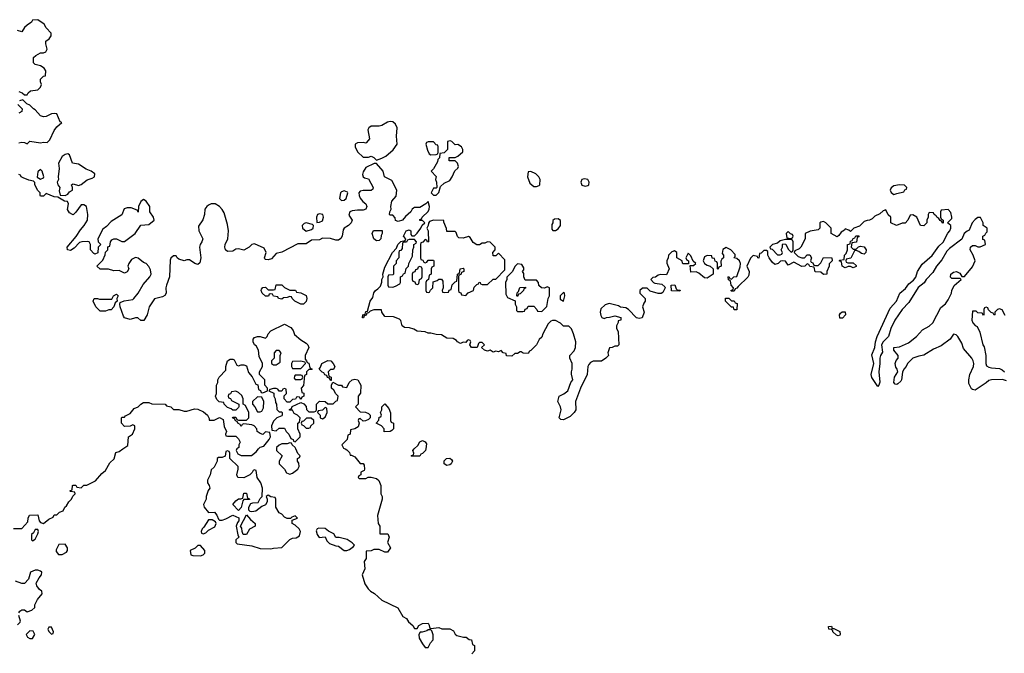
# Model space of a CAD drawing. Header units: inches. Extents: x 2601469 to 2753575, y 449403 to 582909.
# Tile 260 of 350: x 2681755 to 2689025, y 508492 to 513169. Entities that reach past the tile are written whole.
import ezdxf

# ---------------------------------------------------------------- set-up
doc = ezdxf.new("R2010")
doc.units = ezdxf.units.IN
doc.header["$MEASUREMENT"] = 0
doc.layers.add('C6580', color=7, linetype='Continuous')
doc.layers.add('C6581', color=7, linetype='Continuous')

msp = doc.modelspace()

# ---------------------------------------------------------------- linework, layer by layer
at = {"layer": 'C6580', "color": 4, "elevation": 4}
for points in [[(2681710, 509414), (2681770, 509414), (2681816.4, 509463.6), (2681818, 509490), (2681828.4, 509511.6), (2681890, 509514), (2681898, 509470), (2681910, 509458), (2681930, 509451.3), (2681970, 509482), (2682002, 509498), (2682010, 509514), (2682030, 509514), (2682050, 509534), (2682075.3, 509544.7), (2682088, 509570), (2682100.4, 509579.6), (2682118, 509610), (2682138, 509630), (2682147.3, 509652.7), (2682166, 509670), (2682162, 509682), (2682130, 509686), (2682126, 509690), (2682142, 509698), (2682146, 509730), (2682150, 509734), (2682170, 509734), (2682178, 509718), (2682210, 509714), (2682230, 509734), (2682250, 509734), (2682314.8, 509765.2), (2682362, 509818), (2682390, 509842), (2682421.2, 509898.8), (2682453.6, 509926.4), (2682466, 509974), (2682490, 509982), (2682516.2, 510000)], [(2683357.3, 510000), (2683354, 509990), (2683364.7, 509964.7), (2683390, 509952), (2683467.3, 509952.7), (2683500.4, 509979.6), (2683518, 510000)], [(2683652, 510000), (2683652, 509990), (2683692, 509950), (2683672, 509910), (2683672, 509890), (2683711.1, 509851.1), (2683724.7, 509824.7), (2683750, 509814), (2683770, 509822), (2683808, 509850), (2683818, 509870), (2683816.4, 509896.4), (2683806, 509910), (2683806, 509930), (2683822, 509938), (2683826, 509950), (2683810, 509966), (2683793, 510000)], [(2684157.1, 510000), (2684170, 509994), (2684190, 509974), (2684194, 509954), (2684206, 509954), (2684230, 509942), (2684270, 509894), (2684290, 509892), (2684299.6, 509879.6), (2684302, 509850), (2684298, 509842), (2684274, 509830), (2684274, 509810), (2684258, 509802), (2684254, 509790), (2684262, 509782), (2684310, 509782), (2684328, 509792), (2684350, 509792), (2684390, 509781), (2684406.4, 509766.4), (2684422, 509730), (2684422, 509670), (2684432, 509650), (2684432, 509630), (2684398, 509510), (2684402, 509450), (2684414, 509430), (2684414, 509374), (2684474, 509374), (2684482, 509350), (2684472, 509310), (2684494, 509270), (2684470, 509238), (2684450, 509238), (2684410, 509258), (2684370, 509258), (2684350, 509248), (2684314, 509246), (2684312.7, 509192.7), (2684298, 509170), (2684303.6, 509116.4), (2684284.7, 509070), (2684304.5, 509004.5), (2684327.5, 508967.5), (2684344.7, 508950), (2684373.7, 508933.7), (2684430, 508884.7), (2684546.4, 508826.4), (2684584.5, 508764.5), (2684611.3, 508750), (2684625.4, 508725.4), (2684656.9, 508696.9), (2684670, 508674), (2684690, 508674), (2684703.1, 508696.9), (2684730, 508712), (2684770, 508714), (2684779.6, 508699.6), (2684782, 508682), (2684790, 508674), (2684850, 508682), (2684872.7, 508672.7), (2684930, 508672), (2684956.9, 508656.9), (2684970, 508634), (2684983.6, 508623.6), (2685031.6, 508611.6), (2685051.1, 508611.1), (2685072.7, 508592.7), (2685091.6, 508591.6), (2685098, 508558), (2685114, 508550), (2685112, 508510), (2685092.7, 508487.3)], [(2684753.3, 510000), (2684752, 509990), (2684730, 509966), (2684718, 509962), (2684710, 509946), (2684650, 509946), (2684646, 509950), (2684662, 509958), (2684666, 509970), (2684658, 509990), (2684668.3, 510000)], [(2681748, 508790), (2681756.4, 508803.6), (2681770, 508812), (2681790, 508812), (2681810, 508798), (2681846, 508810), (2681866, 508830), (2681866, 508850), (2681888, 508890), (2681922, 508930), (2681918, 508950), (2681902, 508962), (2681882, 508990), (2681878, 509010), (2681898, 509050), (2681915.3, 509070), (2681918, 509090), (2681910, 509098), (2681890, 509106), (2681870, 509106), (2681834, 509090), (2681819.6, 509040.4), (2681790, 509006), (2681770, 509006), (2681725.6, 509025.6)], [(2681738, 508702), (2681759, 508721), (2681762, 508730), (2681748.4, 508771.6)]]:
    msp.add_lwpolyline(points, dxfattribs=at)
for points in [[(2683290, 509986), (2683278, 509982), (2683272.7, 509947.3), (2683250, 509938), (2683223.6, 509936.4), (2683214, 509930), (2683214, 509910), (2683190, 509866), (2683170, 509846), (2683165.4, 509834.6), (2683162, 509810), (2683142, 509770), (2683142, 509750), (2683154, 509730), (2683158, 509710), (2683146, 509694), (2683131.3, 509650), (2683132, 509630), (2683112, 509590), (2683118, 509570), (2683150, 509532), (2683192.7, 509532.7), (2683211.6, 509511.6), (2683222, 509482), (2683230, 509474), (2683250, 509474), (2683276.4, 509483.6), (2683330, 509512), (2683372.7, 509492.7), (2683374, 509470), (2683363.6, 509456.4), (2683354, 509430), (2683365.4, 509365.4), (2683374, 509350), (2683352, 509330), (2683352, 509310), (2683361, 509301), (2683470, 509284.7), (2683530, 509264.7), (2683610, 509262.8), (2683630, 509266.8), (2683690, 509272), (2683750, 509331.3), (2683770, 509342), (2683796.4, 509343.6), (2683822, 509358), (2683828, 509390), (2683818, 509410), (2683790, 509438), (2683766, 509450), (2683766, 509474), (2683806, 509490), (2683790, 509506), (2683763.6, 509496.4), (2683754, 509486), (2683730, 509486), (2683710, 509498), (2683690, 509518), (2683670, 509528), (2683646, 509570), (2683646, 509630), (2683642, 509642), (2683610, 509646), (2683590, 509658), (2683574, 509650), (2683582, 509630), (2683582, 509610), (2683571.1, 509588.9), (2683543.6, 509576.4), (2683498.8, 509541.2), (2683470, 509535.3), (2683458, 509538), (2683448, 509548), (2683448, 509570), (2683462, 509598), (2683476.4, 509603.6), (2683515.3, 509604.7), (2683530, 509634), (2683546, 509650), (2683548, 509710), (2683535.3, 509750), (2683508, 509790), (2683502, 509842), (2683490, 509846), (2683478, 509842), (2683472.7, 509827.3), (2683454, 509810), (2683410, 509788), (2683366, 509790), (2683358, 509810), (2683368.7, 509850), (2683368, 509870), (2683306, 509930), (2683306, 509970), (2683302, 509982)], [(2684910, 509878), (2684888, 509890), (2684888.4, 509911.6), (2684906, 509930), (2684931.6, 509931.6), (2684943.6, 509923.6), (2684951.3, 509911.3), (2684942, 509890), (2684930, 509882)], [(2683370, 509546), (2683328, 509590), (2683350, 509618), (2683370, 509631.3), (2683388, 509632), (2683402, 509638), (2683410, 509674), (2683430, 509674), (2683438, 509638), (2683450, 509634), (2683452, 509628), (2683410, 509626), (2683402, 509618), (2683391.6, 509568.4)], [(2683430, 509368), (2683406, 509370), (2683398, 509390), (2683396.4, 509416.4), (2683386, 509430), (2683430, 509514), (2683459.6, 509479.6), (2683494, 509450), (2683494, 509430), (2683451.6, 509408.4)], [(2683150, 509478), (2683116, 509424), (2683102, 509410), (2683094, 509390), (2683098, 509378), (2683110, 509374), (2683130, 509382), (2683150, 509402), (2683195.3, 509424.7), (2683206, 509450), (2683202, 509462), (2683176.4, 509476.4)], [(2681890, 509406), (2681870, 509406), (2681858, 509382), (2681842, 509370), (2681842, 509330), (2681850, 509322), (2681870, 509334), (2681890, 509374), (2681895.3, 509390)], [(2683964.5, 509415.5), (2683952, 509410), (2683943.6, 509396.4), (2683951.3, 509370), (2683967.1, 509347.1), (2684011.3, 509351.3), (2684022, 509322), (2684042, 509302), (2684090, 509284.7), (2684110, 509282), (2684150, 509252), (2684170, 509251.3), (2684190, 509258), (2684220.4, 509279.6), (2684228, 509290), (2684210, 509308), (2684172.9, 509332.9), (2684114, 509346), (2684090, 509346), (2684074.6, 509374.6), (2684034.6, 509394.6), (2684010, 509414)], [(2682090, 509298), (2682044.7, 509295.3), (2682023.6, 509256.4), (2682023.6, 509243.6), (2682042, 509222), (2682070, 509222), (2682100.4, 509239.6), (2682108, 509250), (2682108, 509270)], [(2683090, 509288), (2683070, 509288), (2683050, 509268), (2683014, 509250), (2683018, 509218), (2683032.7, 509212.7), (2683090, 509211.3), (2683110, 509218), (2683122, 509230), (2683122, 509250)], [(2681830, 508658), (2681802, 508630), (2681814, 508610), (2681830, 508602), (2681850, 508602), (2681868, 508630), (2681855.3, 508655.3)], [(2681990, 508686), (2681970, 508686), (2681962, 508670), (2681970, 508654), (2681990, 508634), (2682002, 508638), (2682006, 508650)], [(2684790, 508666), (2684770, 508666), (2684762, 508658), (2684727.3, 508647.3), (2684712.7, 508647.3), (2684702, 508630), (2684703.5, 508603.5), (2684730, 508562), (2684750, 508534), (2684770, 508534), (2684788, 508570), (2684808.4, 508591.6), (2684808.4, 508628.4), (2684798, 508658)], [(2687754, 508674), (2687766, 508674), (2687810, 508652), (2687814, 508630), (2687810, 508626), (2687798, 508622), (2687784.7, 508624.7), (2687758, 508650), (2687758, 508658), (2687748, 508668), (2687729.3, 508669.3), (2687726, 508690), (2687750, 508692)]]:
    msp.add_lwpolyline(points, close=True, dxfattribs=at)
at = {"layer": 'C6581', "color": 4, "elevation": 4}
for points in [[(2681750, 512638), (2681774, 512630), (2681790, 512614), (2681810, 512614), (2681818, 512630), (2681835.3, 512644.7), (2681890, 512651.3), (2681908.7, 512670), (2681915.3, 512690), (2681908.7, 512710), (2681909.1, 512730.9), (2681930, 512752), (2681946, 512754), (2681948, 512790), (2681935.3, 512810), (2681910, 512828.7), (2681870, 512838), (2681858, 512850), (2681858, 512890), (2681874.6, 512905.4), (2681910, 512924.7), (2681930, 512924.7), (2681948.4, 512931.6), (2681958, 512950), (2681948, 512990), (2681948, 513010), (2681973.2, 513026.8), (2681988, 513050), (2681988, 513070), (2681950, 513108), (2681936.5, 513136.5), (2681890, 513168.7), (2681850, 513166), (2681842, 513150), (2681810, 513129), (2681791, 513110), (2681770, 513078), (2681738, 513090)], [(2681750, 512258.8), (2681770, 512264.7), (2681790, 512262), (2681810, 512252), (2681830, 512271), (2681910, 512259.1), (2681930, 512264), (2681957.2, 512262.8), (2681977.5, 512282.5), (2682010, 512351), (2682030, 512378), (2682066, 512410), (2682054.6, 512414.6), (2682030, 512472.7), (2682010, 512476), (2681990, 512473.2), (2681950, 512453.2), (2681930, 512452.7), (2681910, 512459), (2681870, 512504), (2681858, 512510), (2681830, 512538), (2681807.3, 512547.3), (2681778, 512578), (2681754, 512570)], [(2681742, 512542), (2681774, 512510), (2681772, 512490), (2681750, 512478)], [(2689042, 510502), (2689012.3, 510512.3), (2688930, 510511.6), (2688910, 510504.5), (2688891.8, 510488.2), (2688810, 510435.3), (2688790, 510438), (2688783.1, 510443.1), (2688763.1, 510483.1), (2688762, 510510), (2688769.2, 510550), (2688798, 510610), (2688800.9, 510630), (2688794.5, 510650), (2688783.7, 510670), (2688722.9, 510742.9), (2688710, 510782), (2688682, 510830), (2688670, 510842), (2688650, 510848), (2688624.7, 510810), (2688558.5, 510761.5), (2688502.5, 510737.5), (2688430, 510692.7), (2688393.7, 510686.3), (2688350, 510669.2), (2688310.8, 510630), (2688300.7, 510610), (2688282.8, 510590), (2688273.7, 510566.3), (2688266, 510510), (2688259.8, 510500.2), (2688239.8, 510480.2), (2688230, 510475.3), (2688218, 510478), (2688209.2, 510490), (2688213.2, 510530), (2688239, 510570), (2688234, 510590), (2688223.9, 510603.9), (2688219.5, 510630), (2688226.3, 510653.7), (2688242, 510670), (2688242, 510690), (2688209.3, 510729.3), (2688208.7, 510750), (2688250, 510754.8), (2688317.6, 510782.4), (2688377.2, 510830), (2688420.1, 510879.9), (2688470, 510906.8), (2688497.2, 510930), (2688556, 511044), (2688590, 511072), (2688610, 511102), (2688635.3, 511150), (2688638, 511170), (2688654, 511206), (2688706, 511250), (2688698, 511258), (2688638, 511258), (2688628.4, 511268.4), (2688629.1, 511290.9), (2688650, 511304.7), (2688670.9, 511310.9), (2688696.9, 511296.9), (2688710, 511274), (2688730, 511274), (2688790, 511344.7), (2688808.7, 511390), (2688795.1, 511430), (2688773.2, 511470), (2688775.3, 511490), (2688790, 511501), (2688810, 511502.8), (2688830, 511492), (2688847.3, 511492.7), (2688886, 511510), (2688882, 511542), (2688867.3, 511547.3), (2688866, 511570), (2688882, 511578), (2688887.3, 511592.7), (2688898, 511602), (2688898, 511630), (2688868.7, 511648.7), (2688868, 511670), (2688848, 511708), (2688830, 511708.7), (2688810, 511693.2), (2688787.7, 511670), (2688766, 511614), (2688750, 511609), (2688728.6, 511591.4), (2688710.6, 511549.4), (2688619.9, 511480.1), (2688600.5, 511459.5), (2688563.1, 511396.9), (2688524.9, 511350), (2688496.7, 511303.3), (2688448.9, 511251.1), (2688433.1, 511226.9), (2688388.6, 511191.4), (2688319.2, 511080.8), (2688270.6, 511030), (2688215.5, 510950), (2688187.3, 510890), (2688170.7, 510830), (2688130.8, 510790), (2688117.3, 510770), (2688125.4, 510714.6), (2688111, 510690), (2688106, 510670), (2688106, 510630), (2688098, 510570), (2688106.4, 510493.6), (2688098, 510470), (2688090, 510462), (2688046.8, 510526.8), (2688041.2, 510550), (2688062, 510630), (2688045.6, 510694.4), (2688069, 510750), (2688073.2, 510790), (2688086.6, 510830), (2688181.5, 511038.5), (2688229, 511090), (2688254, 511150), (2688294.9, 511185.1), (2688320.1, 511219.9), (2688354, 511246), (2688371.5, 511268.5), (2688384, 511310), (2688417, 511363), (2688492.3, 511427.7), (2688541.7, 511498.3), (2688572.3, 511527.7), (2688607.5, 511592.5), (2688622.7, 511610), (2688629, 511630), (2688628.7, 511648.7), (2688606, 511670), (2688638, 511702), (2688638, 511710), (2688630, 511746), (2688610, 511768), (2688558, 511762), (2688554, 511750), (2688554, 511710), (2688558, 511698), (2688574, 511690), (2688574, 511670), (2688570, 511666), (2688562, 511682), (2688550, 511686), (2688542, 511702), (2688526, 511710), (2688522, 511722), (2688506, 511730), (2688502, 511742), (2688470, 511746), (2688462, 511730), (2688462, 511710), (2688452, 511690), (2688452, 511670), (2688430, 511648), (2688406, 511650), (2688378, 511710), (2688350, 511728), (2688330, 511726), (2688311.6, 511688.4), (2688292.7, 511667.3), (2688270, 511666), (2688228.4, 511648.4), (2688188, 511670), (2688186, 511710), (2688168.4, 511728.4), (2688150, 511766), (2688130, 511758), (2688105.4, 511734.6), (2688070, 511718), (2688050, 511698), (2688030, 511688), (2688012.7, 511687.3), (2687990, 511678), (2687955.3, 511644.7), (2687914, 511630), (2687890, 511606), (2687876.4, 511616.4), (2687850, 511626), (2687843.6, 511616.4), (2687819.6, 511600.4), (2687803.6, 511576.4), (2687790, 511566), (2687746, 511590), (2687746, 511630), (2687706, 511670), (2687690, 511678), (2687670, 511675.3), (2687662, 511670), (2687662, 511630), (2687650, 511618), (2687591.3, 511608.7), (2687554, 511590), (2687554, 511550), (2687522, 511490), (2687510, 511478), (2687478, 511462), (2687474, 511450), (2687502, 511422), (2687530, 511412), (2687550, 511412), (2687570, 511432), (2687590, 511432), (2687602, 511410), (2687594, 511390), (2687598, 511378), (2687610, 511374), (2687618, 511358), (2687630, 511354), (2687650, 511354), (2687670, 511374), (2687690, 511414), (2687752, 511412), (2687754, 511390), (2687732.7, 511367.3), (2687731.6, 511348.4), (2687714, 511310), (2687714, 511290), (2687688.9, 511288.9), (2687670, 511306), (2687627.3, 511307.3), (2687622, 511342), (2687590, 511346), (2687582, 511362), (2687570, 511366), (2687551.6, 511348.4), (2687530, 511348), (2687470, 511378), (2687430, 511358), (2687410, 511386), (2687390, 511388), (2687372.7, 511387.3), (2687354, 511370), (2687330, 511362), (2687310, 511378), (2687288, 511410), (2687278, 511430), (2687278, 511458), (2687270, 511466), (2687250, 511466), (2687230, 511446), (2687218, 511442), (2687211.6, 511408.4), (2687206, 511410), (2687202, 511422), (2687170, 511428), (2687150, 511408), (2687124.7, 511350), (2687141, 511310), (2687138, 511282), (2687130, 511268), (2687059.6, 511200.4), (2687050, 511186), (2687038, 511182), (2687030, 511166), (2687010, 511166), (2687006, 511170), (2687022, 511178), (2687026, 511190), (2687008, 511210), (2687002, 511242), (2686988.7, 511248.7), (2686986, 511270), (2686990, 511274), (2686998, 511258), (2687010, 511254), (2687028.4, 511271.6), (2687050, 511274), (2687074.6, 511345.4), (2687078, 511370), (2687068.4, 511388.4), (2687050, 511406), (2687028, 511410), (2687038, 511422), (2687036.4, 511436.4), (2687006, 511470), (2686970, 511488), (2686946.8, 511473.2), (2686942, 511442), (2686951.6, 511431.6), (2686952, 511410), (2686938, 511402), (2686932.7, 511387.3), (2686934, 511350), (2686918, 511342), (2686910, 511326), (2686906, 511330), (2686906, 511370), (2686902, 511382), (2686890, 511386), (2686886, 511406), (2686868.9, 511408.9), (2686866, 511426), (2686830, 511428), (2686810, 511418), (2686802, 511390), (2686812, 511370), (2686830, 511358), (2686854, 511350), (2686874, 511330), (2686874, 511290), (2686830, 511262), (2686810, 511264), (2686770, 511298), (2686750, 511308), (2686710, 511306), (2686706, 511354), (2686730, 511354), (2686746, 511370), (2686727.3, 511387.3), (2686710, 511426), (2686690, 511446), (2686674, 511410), (2686678, 511398), (2686694, 511390), (2686694, 511366), (2686652.7, 511367.3), (2686648, 511372), (2686646, 511390), (2686608, 511410), (2686608, 511450), (2686590, 511462), (2686570, 511455.3), (2686544.7, 511430), (2686542, 511410), (2686532, 511390), (2686532.7, 511372.7), (2686551.3, 511330), (2686534, 511290), (2686530, 511286), (2686490, 511288), (2686470, 511282), (2686450, 511268), (2686430, 511266), (2686414, 511250), (2686434, 511230), (2686444.7, 511224.7), (2686496.9, 511216.9), (2686518, 511198), (2686522, 511190), (2686504.7, 511155.3), (2686491.1, 511148.9), (2686470, 511148.7), (2686410, 511166), (2686387.3, 511187.3), (2686352.7, 511187.3), (2686334, 511170), (2686334, 511150), (2686374, 511110), (2686374, 511090), (2686363.6, 511076.4), (2686354, 511050), (2686364.7, 511010), (2686350, 510968), (2686330, 510962), (2686309, 510969), (2686250, 511028.7), (2686230, 511042), (2686190, 511048), (2686176.4, 511056.4), (2686126, 511070), (2686106.8, 511073.2), (2686076.9, 511063.1), (2686046.4, 511033.6), (2686042, 511010), (2686045.4, 510985.4), (2686054, 510970), (2686070, 510962), (2686088.4, 510971.6), (2686110, 510972), (2686150, 510982), (2686194, 510970), (2686194, 510950), (2686174, 510946), (2686174, 510934), (2686162, 510910), (2686162, 510890), (2686172.7, 510867.3), (2686178, 510770), (2686170, 510758), (2686150, 510758), (2686130, 510748), (2686110, 510746), (2686098, 510710), (2686102, 510690), (2686082, 510670), (2686050, 510648.7), (2685990, 510648.7), (2685970, 510638), (2685956.9, 510623.1), (2685951.1, 510608.9), (2685944.7, 510550), (2685896, 510450), (2685858, 510350), (2685861, 510290), (2685850, 510268.7), (2685819.8, 510240.2), (2685770, 510215.3), (2685750, 510218), (2685738, 510230), (2685754, 510290), (2685749, 510310), (2685729, 510350), (2685738, 510390), (2685773.6, 510406.4), (2685802, 510430), (2685824, 510490), (2685838, 510510), (2685828.9, 510551.1), (2685828.7, 510570), (2685835.3, 510590), (2685835.3, 510630), (2685818, 510670), (2685818, 510690), (2685850, 510724.7), (2685859.3, 510750), (2685861.2, 510790), (2685844, 510850), (2685830, 510886), (2685810, 510906), (2685770, 510906), (2685748.4, 510928.4), (2685710, 510948), (2685690, 510948.7), (2685676.9, 510943.1), (2685656.9, 510923.1), (2685618, 510850), (2685610, 510826), (2685591.6, 510808.4), (2685570, 510768), (2685530, 510726), (2685518, 510722), (2685510, 510706), (2685472.7, 510707.3), (2685458, 510718), (2685450, 510718), (2685430, 510706), (2685410, 510706), (2685390, 510686), (2685350, 510688), (2685346, 510706), (2685326, 510710), (2685310, 510726), (2685290, 510718), (2685270, 510722), (2685250, 510715.3), (2685230, 510728.7), (2685210, 510722), (2685186, 510730), (2685166, 510750), (2685186, 510770), (2685170, 510786), (2685150, 510786), (2685142, 510778), (2685134, 510750), (2685090, 510749.2), (2685078, 510770), (2685086, 510790), (2685082, 510802), (2685070, 510806), (2685058, 510802), (2685050, 510786), (2685030, 510788), (2685010, 510779), (2684988, 510790), (2684980.4, 510800.4), (2684956.4, 510816.4), (2684910, 510818), (2684870, 510842), (2684830, 510844), (2684790, 510855.3), (2684770, 510855.3), (2684750, 510864), (2684690, 510869.4), (2684665.6, 510885.6), (2684634, 510894), (2684596.5, 510896.5), (2684579, 510910), (2684568.9, 510948.9), (2684559, 510959), (2684514.6, 510974.6), (2684450, 510978), (2684428, 511010), (2684426, 511026), (2684370, 511028), (2684342, 511018), (2684330, 511006), (2684318, 511002), (2684312.7, 510987.3), (2684298, 510982), (2684292.7, 510967.3), (2684287.3, 510967.3), (2684288, 510990), (2684306, 510994), (2684310, 511014), (2684322, 511018), (2684342, 511090), (2684362, 511118), (2684370, 511152), (2684382, 511170), (2684399, 511181), (2684418, 511202), (2684428.4, 511231.6), (2684428.7, 511250), (2684438, 511270), (2684435.3, 511290), (2684450, 511342), (2684508.7, 511450), (2684538, 511482), (2684548, 511510), (2684570, 511532), (2684602, 511538), (2684606, 511550), (2684588.7, 511570), (2684609.5, 511610.5), (2684630, 511618), (2684636, 511616), (2684642, 511610), (2684642, 511582), (2684650, 511574), (2684670, 511574), (2684690, 511592), (2684718, 511630), (2684727.3, 511652.7), (2684746, 511670), (2684730, 511686), (2684710, 511686), (2684710, 511694), (2684722, 511698), (2684726, 511710), (2684770, 511752), (2684779, 511770), (2684782, 511790), (2684770, 511826), (2684754, 511810), (2684710, 511782), (2684670, 511782), (2684662, 511778), (2684652, 511770), (2684642, 511750), (2684603.5, 511716.5), (2684582, 511690), (2684550, 511678), (2684530, 511686), (2684527.3, 511707.3), (2684510, 511726), (2684490, 511726), (2684486, 511730), (2684488, 511750), (2684498, 511770), (2684495.3, 511790), (2684502, 511830), (2684534, 511866), (2684539, 511910), (2684502, 511982), (2684448.7, 512010), (2684439, 512050), (2684390, 512108), (2684372.7, 512107.3), (2684310, 512078), (2684290, 512046), (2684286.8, 512026.8), (2684292, 512010), (2684301, 512001), (2684330, 511994), (2684364.7, 511930), (2684362, 511918), (2684350, 511908), (2684290, 511908.7), (2684270, 511902), (2684258, 511890), (2684260.7, 511870), (2684270, 511851.3), (2684287.9, 511827.9), (2684312, 511810), (2684318, 511790), (2684311.3, 511770), (2684290, 511762), (2684250, 511764), (2684210, 511759), (2684192, 511750), (2684185.4, 511725.4), (2684211.1, 511688.9), (2684202, 511670), (2684182, 511650), (2684152, 511630), (2684142.8, 511617.2), (2684136, 511570), (2684126.4, 511553.6), (2684110, 511542), (2684090, 511542), (2684050, 511553.2), (2683990, 511555.3), (2683970, 511544), (2683910, 511541.2), (2683870, 511514), (2683810, 511513.2), (2683690, 511453.2), (2683650, 511442), (2683615.3, 511404.7), (2683590, 511395.3), (2683570, 511398), (2683564, 511404), (2683562, 511410), (2683574, 511450), (2683561.2, 511481.2), (2683490, 511515.3), (2683470, 511508.7), (2683450, 511488.7), (2683410, 511468), (2683370, 511477.2), (2683350, 511474), (2683330, 511461.2), (2683290, 511457.2), (2683274, 511470), (2683269, 511490), (2683273.2, 511510), (2683293.2, 511550), (2683297.6, 511610), (2683290, 511658), (2683264.1, 511744.1), (2683250, 511768.7), (2683229.3, 511789.3), (2683198, 511810), (2683170, 511809.2), (2683150, 511799.3), (2683136, 511790), (2683121, 511770), (2683118.8, 511730), (2683107.9, 511692.1), (2683075.2, 511644.8), (2683077.1, 511610), (2683107.3, 511550), (2683101, 511530), (2683086.8, 511510), (2683082, 511490), (2683093.4, 511410), (2683085.4, 511374.6), (2683070, 511362), (2683049, 511369), (2683010, 511395.3), (2682990, 511395.3), (2682970, 511388.7), (2682930, 511402), (2682918, 511410), (2682910, 511426), (2682890, 511426), (2682871.6, 511408.4), (2682867.1, 511392.9), (2682860.4, 511270), (2682838.8, 511210), (2682834.8, 511190), (2682836, 511150), (2682826.8, 511133.2), (2682810, 511122), (2682750, 511108), (2682711, 511050), (2682696, 510990), (2682670.8, 510949.2), (2682650, 510948.7), (2682628.4, 510968.4), (2682610, 510968.7), (2682570, 510955.3), (2682529, 510969), (2682521.2, 510981.2), (2682497.2, 511050), (2682494, 511070), (2682498, 511082), (2682526.3, 511093.7), (2682590, 511102.8), (2682599, 511110), (2682630, 511151), (2682666.2, 511213.8), (2682715.1, 511270), (2682726, 511290), (2682722, 511322), (2682710, 511348), (2682690, 511368), (2682670, 511375.3), (2682630, 511408.7), (2682610, 511413.2), (2682582, 511398), (2682562, 511370), (2682554, 511350), (2682562, 511330), (2682550, 511308), (2682530, 511298), (2682490, 511318), (2682450, 511315.3), (2682410, 511328), (2682350, 511328), (2682326, 511350), (2682370, 511394), (2682387.3, 511432.7), (2682388.4, 511451.6), (2682406, 511470), (2682407.3, 511492.7), (2682422, 511498), (2682426, 511530), (2682436.4, 511543.6), (2682450, 511552), (2682470, 511552), (2682510, 511531.3), (2682530, 511531.3), (2682609.1, 511590.9), (2682650, 511651.3), (2682710, 511657.3), (2682749.2, 511690), (2682744, 511710), (2682717.2, 511750), (2682717.2, 511790), (2682690, 511829), (2682670, 511842), (2682650, 511828), (2682631.3, 511790), (2682630, 511748), (2682622, 511762), (2682579.3, 511779.3), (2682550, 511781.2), (2682527.5, 511772.5), (2682510, 511728), (2682430, 511679), (2682397.3, 511642.7), (2682370, 511622), (2682332, 511550), (2682334, 511530), (2682354, 511510), (2682334, 511490), (2682332.7, 511447.3), (2682310, 511438), (2682303.1, 511443.1), (2682278, 511470), (2682278, 511510), (2682268.7, 511528.7), (2682252.7, 511532.7), (2682214, 511530), (2682196.8, 511523.2), (2682158, 511482), (2682130, 511464), (2682108.7, 511470), (2682105.2, 511490), (2682171.8, 511568.2), (2682203.5, 511616.5), (2682232, 511650), (2682255.1, 511690), (2682259, 511730), (2682248, 511790), (2682230, 511802), (2682210, 511802), (2682170, 511748), (2682150, 511728.7), (2682146, 511730), (2682123.1, 511743.1), (2682108.9, 511768.9), (2682115.3, 511810), (2682108, 511828), (2682086, 511830), (2682038, 511858), (2682010, 511862), (2681950, 511886), (2681930, 511866), (2681910, 511866), (2681906, 511870), (2681906, 511890), (2681888.4, 511908.4), (2681868, 511950), (2681867.3, 511967.3), (2681856.4, 511976.4), (2681823.1, 511983.1), (2681780.4, 512000.4), (2681766, 512010), (2681762, 512022), (2681750, 512026)], [(2689030, 510986), (2689010, 511028), (2688990, 511035.3), (2688974, 511030), (2688954, 511010), (2688954, 510990), (2688950, 510988), (2688942, 511002), (2688927.3, 511007.3), (2688907.3, 511027.3), (2688902, 511042), (2688890, 511046), (2688878, 511042), (2688874, 511030), (2688874, 510990), (2688870, 510986), (2688862, 511002), (2688830, 511006), (2688818, 511018), (2688790, 511018), (2688786, 510950), (2688792, 510930), (2688810, 510912), (2688824.7, 510904.7), (2688842.8, 510862.8), (2688866, 510770), (2688874.8, 510754.8), (2688888.4, 510690), (2688888.2, 510630), (2688893.2, 510613.2), (2688910, 510603), (2688930, 510598), (2688990, 510593.4), (2689010, 510584.9), (2689024.9, 510570)], [(2683518, 510000), (2683530, 510014), (2683558, 510022), (2683598, 510070), (2683606, 510090), (2683602, 510122), (2683570, 510126), (2683550, 510108), (2683530, 510115.3), (2683508, 510130), (2683506, 510150), (2683486, 510170), (2683470, 510178), (2683410, 510186), (2683398, 510182), (2683390, 510166), (2683382, 510182), (2683366, 510190), (2683362, 510202), (2683350, 510206), (2683342, 510222), (2683326, 510230), (2683330, 510234), (2683350, 510234), (2683358, 510218), (2683370, 510214), (2683430, 510214), (2683446, 510230), (2683446, 510270), (2683422, 510322), (2683406, 510330), (2683406, 510370), (2683394.6, 510394.6), (2683370, 510418), (2683350, 510428), (2683318, 510422), (2683312.7, 510407.3), (2683298, 510402), (2683294, 510390), (2683298, 510378), (2683312.7, 510372.7), (2683318, 510358), (2683374, 510330), (2683374, 510310), (2683370, 510306), (2683350, 510286), (2683330, 510286), (2683316.4, 510296.4), (2683290, 510306), (2683266, 510330), (2683262, 510342), (2683228.4, 510348.4), (2683210, 510366), (2683202, 510390), (2683208, 510410), (2683208, 510470), (2683218, 510490), (2683218, 510510), (2683229.1, 510530.9), (2683278, 510582), (2683278, 510610), (2683288.7, 510651.3), (2683310, 510662), (2683330, 510662), (2683338, 510658), (2683358, 510618), (2683370, 510614), (2683390, 510622), (2683410, 510622), (2683430, 510614), (2683443.6, 510563.6), (2683472.7, 510532.7), (2683498, 510478), (2683512.7, 510472.7), (2683518, 510438), (2683532.7, 510432.7), (2683538, 510418), (2683550, 510414), (2683586, 510430), (2683586, 510450), (2683566, 510470), (2683566, 510510), (2683526, 510550), (2683526, 510570), (2683548, 510610), (2683548, 510630), (2683523.1, 510683.1), (2683518, 510730), (2683500.4, 510760.4), (2683488, 510770), (2683478, 510790), (2683478, 510810), (2683490, 510822), (2683510, 510831.3), (2683531.1, 510831.1), (2683570, 510818), (2683582, 510830), (2683589.1, 510850.9), (2683609, 510871), (2683710, 510922), (2683756.8, 510896.8), (2683775.3, 510875.3), (2683785.4, 510845.4), (2683830, 510804.7), (2683870, 510782), (2683882, 510770), (2683891.1, 510748.9), (2683862, 510690), (2683862, 510662), (2683874, 510650), (2683878, 510638), (2683890, 510634), (2683898, 510598), (2683914, 510590), (2683910, 510586), (2683890, 510586), (2683874, 510570), (2683874, 510550), (2683858, 510542), (2683851.6, 510468.4), (2683834, 510450), (2683838, 510418), (2683852.7, 510412.7), (2683854, 510390), (2683838, 510382), (2683830, 510366), (2683822, 510382), (2683810, 510386), (2683798, 510382), (2683792.7, 510367.3), (2683770, 510366), (2683750, 510346), (2683730, 510346), (2683708, 510370), (2683708, 510392), (2683726, 510410), (2683722, 510442), (2683710, 510446), (2683698, 510442), (2683690, 510426), (2683670, 510426), (2683662, 510442), (2683650, 510446), (2683630, 510446), (2683602, 510438), (2683594, 510430), (2683632.7, 510412.7), (2683632, 510390), (2683642, 510370), (2683643.6, 510343.6), (2683652, 510330), (2683652.7, 510292.7), (2683670, 510274), (2683690, 510274), (2683694, 510270), (2683694, 510250), (2683690, 510246), (2683654, 510230), (2683630, 510206), (2683614, 510170), (2683618, 510138), (2683650, 510134), (2683670, 510154), (2683710, 510154), (2683722, 510130), (2683742, 510110), (2683758, 510078), (2683774, 510070), (2683778, 510058), (2683790, 510054), (2683826, 510090), (2683826, 510110), (2683808, 510150), (2683808, 510190), (2683822, 510198), (2683826, 510230), (2683806, 510250), (2683782, 510262), (2683770, 510286), (2683747.3, 510287.3), (2683747.3, 510292.7), (2683762, 510298), (2683767.3, 510312.7), (2683830, 510342), (2683852.7, 510332.7), (2683870, 510314), (2683872.7, 510292.7), (2683890, 510274), (2683930, 510274), (2683942, 510278), (2683946, 510290), (2683946, 510330), (2683970, 510354), (2684011.6, 510351.6), (2684030, 510334), (2684070, 510334), (2684090, 510354), (2684102, 510358), (2684106, 510390), (2684090, 510406), (2684074.6, 510434.6), (2684058, 510450), (2684058, 510470), (2684066, 510494), (2684110, 510472), (2684131.6, 510471.6), (2684138, 510458), (2684170, 510454), (2684188, 510490), (2684209.1, 510510.9), (2684230, 510516), (2684252, 510510), (2684274, 510470), (2684272.7, 510412.7), (2684254, 510390), (2684254, 510330), (2684234, 510310), (2684270, 510274), (2684307.3, 510272.7), (2684330, 510262), (2684342, 510250), (2684342, 510230), (2684330, 510218), (2684307.3, 510207.3), (2684290, 510206), (2684270, 510226), (2684258, 510222), (2684254, 510210), (2684262, 510190), (2684255.3, 510164.7), (2684230, 510148), (2684198, 510142), (2684194, 510110), (2684178, 510102), (2684174, 510070), (2684134, 510030), (2684145.4, 510005.4), (2684157.1, 510000)], [(2682516.2, 510000), (2682554, 510026), (2682558, 510090), (2682588, 510110), (2682606, 510150), (2682606, 510170), (2682590, 510178), (2682572, 510168), (2682530, 510166), (2682506, 510190), (2682506, 510230), (2682510, 510234), (2682530, 510234), (2682536.4, 510243.6), (2682570, 510262), (2682601.2, 510298.8), (2682630, 510312), (2682650, 510332), (2682670, 510342), (2682710, 510342), (2682730, 510334), (2682830, 510332), (2682838, 510318), (2682870, 510312), (2682890, 510292), (2682930, 510291.3), (2682970, 510278), (2682990, 510278), (2683044.7, 510295.3), (2683070, 510294.8), (2683113.2, 510273.2), (2683142, 510250), (2683154, 510226), (2683154, 510214), (2683190, 510212), (2683230, 510232), (2683258, 510218), (2683265.4, 510165.4), (2683282, 510130), (2683274, 510110), (2683278, 510098), (2683290, 510094), (2683350, 510094), (2683370, 510074), (2683382, 510050), (2683374, 510030), (2683374, 510010), (2683358, 510002), (2683357.3, 510000)], [(2683793, 510000), (2683788, 510010), (2683766, 510030), (2683762, 510042), (2683750, 510046), (2683730, 510038), (2683690, 510038), (2683670, 510028), (2683652, 510010), (2683652, 510000)], [(2684668.3, 510000), (2684694.6, 510025.4), (2684710, 510052), (2684730, 510062), (2684750, 510054), (2684758, 510038), (2684753.3, 510000)]]:
    msp.add_lwpolyline(points, dxfattribs=at)
for points in [[(2684490, 512417.2), (2684470, 512413.2), (2684430, 512388.7), (2684410, 512382), (2684350, 512382), (2684332, 512370), (2684325.4, 512354.6), (2684338, 512290), (2684316.9, 512263.1), (2684310, 512258), (2684290, 512262), (2684250, 512259), (2684232, 512250), (2684232, 512230), (2684250, 512194), (2684290, 512154), (2684330, 512154), (2684350, 512162), (2684370, 512152), (2684390, 512132), (2684430, 512146), (2684459.6, 512160.4), (2684511.9, 512208.1), (2684542.7, 512250), (2684537.2, 512310), (2684542, 512370), (2684530, 512398), (2684510, 512414)], [(2684934.6, 512274.6), (2684914, 512270), (2684914, 512210), (2684890, 512186), (2684858, 512182), (2684854, 512150), (2684842, 512138), (2684839.6, 512120.4), (2684811.6, 512068.4), (2684794, 512050), (2684831.3, 512011.3), (2684824.7, 511990), (2684831.6, 511968.4), (2684834, 511930), (2684830, 511926), (2684810, 511926), (2684794, 511890), (2684810, 511874), (2684830, 511874), (2684850, 511894), (2684863.1, 511936.9), (2684890, 511962), (2684930, 511982), (2684948.7, 512010), (2684967.3, 512052.7), (2684990, 512074), (2684994.6, 512085.4), (2684988, 512110), (2684970, 512128), (2684927.3, 512127.3), (2684927.3, 512152.7), (2684970, 512152), (2684990, 512162), (2685027.3, 512192.7), (2685028, 512210), (2685018, 512230), (2684990, 512248), (2684970, 512246), (2684946, 512270)], [(2684810, 512266), (2684770, 512266), (2684758, 512262), (2684754, 512250), (2684765.4, 512205.4), (2684779.6, 512179.6), (2684790, 512172), (2684830, 512174), (2684842, 512178), (2684846, 512190), (2684846, 512230), (2684842, 512242), (2684830, 512246)], [(2682110, 512179), (2682090, 512172.7), (2682070, 512159.3), (2682043, 512110), (2682046.8, 512070), (2682038.8, 512010), (2682041, 511990), (2682032, 511970), (2682038, 511950), (2682051.3, 511930), (2682046, 511906), (2682054, 511874), (2682090, 511872), (2682110, 511882), (2682123.1, 511896.9), (2682146, 511910), (2682146, 511930), (2682138, 511950), (2682144.7, 511955.3), (2682150, 511958), (2682190, 511944.7), (2682210, 511951.3), (2682252.5, 511987.5), (2682290, 511998.8), (2682308.7, 512010), (2682309, 512030), (2682284, 512050), (2682246.2, 512066.2), (2682190, 512102), (2682144, 512110), (2682122, 512170)], [(2681910, 512062), (2681890, 512046), (2681885.4, 512005.4), (2681910, 511992), (2681930, 512002), (2681934, 512010), (2681922, 512050)], [(2685530, 512048), (2685510, 512046), (2685504.7, 512010), (2685522, 511962), (2685550, 511938), (2685570, 511938), (2685590, 511944.7), (2685595.3, 511950), (2685598, 511990), (2685588.4, 512008.4), (2685566, 512030)], [(2685926.2, 511993.8), (2685906.8, 511990), (2685898.8, 511970), (2685906.4, 511946.4), (2685930, 511940.7), (2685950, 511944.9), (2685957.2, 511950), (2685959.5, 511970), (2685950, 511989)], [(2688250, 511948.7), (2688210, 511942), (2688190, 511928), (2688181, 511910), (2688190, 511892), (2688210, 511878), (2688230, 511886), (2688282, 511898), (2688290, 511914), (2688302, 511918), (2688306, 511930), (2688287.3, 511947.3)], [(2684150, 511905.2), (2684130, 511898), (2684123, 511890), (2684115.5, 511850), (2684130, 511833.4), (2684150, 511835.5), (2684166.6, 511850), (2684178, 511890), (2684176.4, 511896.4)], [(2683970, 511736.3), (2683954.8, 511730), (2683947.2, 511710), (2683950, 511672), (2683970, 511673.4), (2683990, 511684), (2683997.6, 511710), (2683992.3, 511730)], [(2685730, 511698), (2685703.6, 511696.4), (2685692.7, 511687.3), (2685691.6, 511668.4), (2685683.6, 511656.4), (2685683.6, 511623.6), (2685692.7, 511612.7), (2685710, 511612), (2685730, 511624.7), (2685748, 511650), (2685747.3, 511687.3)], [(2683870.7, 511669.3), (2683855.9, 511664.1), (2683841, 511650), (2683842.8, 511630), (2683870, 511607.7), (2683910, 511619.1), (2683920.9, 511630), (2683925.2, 511650), (2683916.6, 511656.6)], [(2684810, 511688), (2684782, 511678), (2684772.7, 511667.3), (2684771.6, 511648.4), (2684762, 511630), (2684772, 511610), (2684774, 511530), (2684767.3, 511527.3), (2684762, 511542), (2684750, 511546), (2684732.7, 511527.3), (2684718, 511522), (2684714, 511510), (2684714, 511410), (2684718, 511398), (2684732.7, 511392.7), (2684738, 511378), (2684750, 511374), (2684762, 511378), (2684770, 511394), (2684810, 511394), (2684814, 511390), (2684814, 511350), (2684798, 511342), (2684794, 511330), (2684794, 511290), (2684778, 511282), (2684774, 511250), (2684758, 511242), (2684754, 511230), (2684754, 511170), (2684758, 511158), (2684770, 511154), (2684782, 511158), (2684787.3, 511172.7), (2684806, 511190), (2684807.3, 511232.7), (2684836.4, 511243.6), (2684850, 511254), (2684870, 511254), (2684879.6, 511239.6), (2684882, 511190), (2684874, 511170), (2684878, 511158), (2684890, 511154), (2684922, 511158), (2684927.3, 511172.7), (2684942, 511178), (2684947.3, 511212.7), (2684970, 511234), (2684982, 511238), (2684988, 511290), (2685002, 511298), (2685008, 511330), (2685030, 511334), (2685034, 511330), (2685034, 511310), (2685018, 511302), (2685012.7, 511287.3), (2684998, 511282), (2684994, 511270), (2684994, 511170), (2684998, 511158), (2685012.7, 511152.7), (2685018, 511138), (2685050, 511134), (2685067.3, 511152.7), (2685106, 511170), (2685110, 511194), (2685130, 511214), (2685142, 511218), (2685148.4, 511231.6), (2685154, 511230), (2685158, 511218), (2685170, 511214), (2685210, 511214), (2685250, 511254), (2685270, 511254), (2685336.4, 511323.6), (2685336.4, 511396.4), (2685290, 511446), (2685270, 511426), (2685250, 511426), (2685248, 511450), (2685266, 511470), (2685266, 511490), (2685230, 511526), (2685210, 511528), (2685190, 511518), (2685170, 511518), (2685150, 511508), (2685130, 511506), (2685103.1, 511523.1), (2685080.4, 511560.4), (2685070, 511568), (2685030, 511555.3), (2684998, 511558), (2684988.4, 511568.4), (2684978, 511598), (2684970, 511606), (2684910, 511606), (2684907.3, 511627.3), (2684886, 511674), (2684886, 511686)], [(2684390, 511535.3), (2684368.7, 511550), (2684358, 511590), (2684367.3, 511612.7), (2684431.6, 511611.6), (2684432, 511590), (2684424.7, 511575.3), (2684422, 511550), (2684410, 511538)], [(2684670, 511546), (2684630, 511546), (2684618, 511542), (2684610, 511526), (2684590, 511526), (2684582, 511518), (2684579.6, 511480.4), (2684570, 511466), (2684558, 511462), (2684554, 511450), (2684554, 511410), (2684534, 511390), (2684534, 511370), (2684514, 511350), (2684514, 511290), (2684510, 511286), (2684478, 511282), (2684474, 511270), (2684474, 511210), (2684478, 511198), (2684510, 511194), (2684530, 511202), (2684562, 511218), (2684566, 511230), (2684566, 511270), (2684582, 511278), (2684590, 511294), (2684602, 511298), (2684608.4, 511331.6), (2684626, 511350), (2684628, 511370), (2684656.4, 511423.6), (2684658, 511470), (2684666, 511490), (2684666, 511510), (2684682, 511518), (2684686, 511530)], [(2687450, 511546), (2687410, 511546), (2687370, 511535.3), (2687350, 511518), (2687314, 511510), (2687294, 511490), (2687298, 511478), (2687310, 511474), (2687350, 511434), (2687370, 511434), (2687382, 511438), (2687386, 511450), (2687378, 511470), (2687388, 511490), (2687386, 511510), (2687390, 511514), (2687412.7, 511512.7), (2687430, 511474), (2687450, 511454), (2687462, 511458), (2687466, 511470), (2687466, 511530), (2687462, 511542)], [(2687430, 511606), (2687414, 511590), (2687418, 511558), (2687450, 511554), (2687462, 511558), (2687466, 511570), (2687462, 511582), (2687447.3, 511587.3)], [(2687910, 511474), (2687930, 511474), (2687947.3, 511492.7), (2687962, 511498), (2687990, 511491.3), (2688004.7, 511470), (2688002, 511450), (2687990, 511438), (2687970, 511442), (2687950, 511458), (2687930, 511466), (2687918, 511462), (2687892, 511408), (2687858, 511402), (2687854, 511390), (2687858, 511378), (2687870, 511374), (2687910, 511374), (2687930, 511354), (2687930, 511346), (2687910, 511338), (2687890, 511348), (2687872.7, 511347.3), (2687850, 511338), (2687828.7, 511348.7), (2687822, 511382), (2687806, 511390), (2687810, 511394), (2687842, 511398), (2687846, 511430), (2687856.4, 511443.6), (2687866, 511470), (2687866, 511510), (2687886, 511514), (2687890, 511534), (2687902, 511538), (2687910, 511554), (2687922, 511558), (2687927.3, 511572.7), (2687950, 511574), (2687950, 511566), (2687938, 511562), (2687932.7, 511527.3), (2687898, 511522), (2687894, 511490)], [(2684710, 511346), (2684698, 511342), (2684692.7, 511327.3), (2684678, 511322), (2684672.7, 511307.3), (2684658, 511302), (2684654, 511290), (2684654, 511250), (2684658, 511238), (2684672.7, 511232.7), (2684678, 511218), (2684690, 511214), (2684702, 511218), (2684706, 511250), (2684722, 511258), (2684726, 511270), (2684726, 511330), (2684722, 511342)], [(2685430, 511366), (2685410, 511346), (2685394, 511310), (2685352, 511268), (2685352, 511252), (2685342, 511230), (2685343.6, 511143.6), (2685358, 511118), (2685412.7, 511092.7), (2685414, 511070), (2685422, 511050), (2685422, 511022), (2685430, 511014), (2685470, 511014), (2685482, 511018), (2685487.3, 511032.7), (2685502, 511038), (2685510, 511054), (2685550, 511054), (2685574, 511030), (2685578, 511018), (2685610, 511014), (2685647.3, 511052.7), (2685658, 511110), (2685668, 511130), (2685666, 511190), (2685650, 511198), (2685630, 511188), (2685608.4, 511188.4), (2685587.3, 511207.3), (2685586, 511230), (2685570, 511246), (2685487.3, 511247.3), (2685478, 511270), (2685476.4, 511296.4), (2685468, 511310), (2685476.4, 511323.6), (2685476.4, 511336.4), (2685462, 511362)], [(2683830, 511068), (2683786, 511090), (2683766, 511110), (2683762, 511122), (2683750, 511126), (2683730, 511118), (2683703.6, 511116.4), (2683690, 511106), (2683666, 511110), (2683662, 511122), (2683628.4, 511128.4), (2683622, 511142), (2683610, 511146), (2683598, 511142), (2683591.6, 511128.4), (2683570, 511128), (2683546, 511150), (2683538, 511170), (2683540.4, 511179.6), (2683550, 511192), (2683570, 511194), (2683590, 511174), (2683630, 511174), (2683642, 511178), (2683648.4, 511211.6), (2683690, 511212), (2683710, 511192), (2683750, 511172), (2683791.6, 511171.6), (2683798, 511158), (2683830, 511152), (2683870, 511132), (2683876, 511110), (2683870.8, 511089.2), (2683850, 511068)], [(2685430, 511126), (2685426, 511130), (2685428.4, 511151.6), (2685438, 511162), (2685448.9, 511191.1), (2685490, 511194), (2685490, 511186), (2685478, 511182), (2685474, 511170), (2685450, 511146), (2685438, 511142)], [(2686630, 511166), (2686567.3, 511167.3), (2686566, 511210), (2686591.3, 511211.3), (2686602, 511182), (2686610, 511174), (2686632.7, 511172.7)], [(2682350, 511018), (2682318, 511050), (2682298, 511090), (2682306, 511110), (2682330, 511111.3), (2682344.7, 511104.7), (2682434.6, 511105.4), (2682448.7, 511130), (2682470, 511142), (2682482, 511130), (2682472, 511110), (2682474, 511090), (2682461, 511079), (2682451.3, 511050), (2682430, 511028), (2682412.7, 511027.3), (2682390, 511018)], [(2685770, 511155.3), (2685744.7, 511130), (2685746.4, 511106.4), (2685770, 511092), (2685779, 511130), (2685778, 511150)], [(2687010, 511094), (2687030, 511094), (2687038, 511078), (2687052.7, 511072.7), (2687050, 511026), (2687030, 511026), (2687026, 511046), (2687010, 511048), (2686966, 511090), (2686967.3, 511112.7), (2686990, 511114)], [(2687810, 510966), (2687808, 510990), (2687816.4, 511003.6), (2687828.4, 511011.6), (2687850, 511011.3), (2687851.3, 510990), (2687830, 510966)], [(2683670, 510726), (2683650, 510726), (2683634, 510710), (2683634, 510670), (2683614, 510650), (2683614, 510630), (2683630, 510622), (2683650, 510622), (2683678, 510642), (2683678, 510690), (2683686, 510710)], [(2683827.3, 510647.3), (2683770, 510646), (2683762, 510630), (2683762, 510610), (2683770, 510594), (2683830, 510594), (2683866, 510630), (2683862, 510642)], [(2684050, 510506), (2684042, 510522), (2684027.3, 510527.3), (2684022, 510542), (2684007.3, 510547.3), (2684002, 510562), (2683987.3, 510567.3), (2683966, 510590), (2683976.4, 510603.6), (2683986, 510630), (2684030, 510652), (2684052, 510650), (2684070, 510632), (2684082, 510610), (2684072.7, 510587.3), (2684050, 510586), (2684034, 510570), (2684038, 510538), (2684054, 510530), (2684054, 510506)], [(2683830, 510546), (2683790, 510546), (2683783.6, 510536.4), (2683782, 510522), (2683790, 510514), (2683830, 510514), (2683842, 510518), (2683846, 510530), (2683842, 510542)], [(2683510, 510386), (2683474, 510350), (2683474, 510330), (2683491.6, 510311.6), (2683510, 510274), (2683530, 510274), (2683542, 510278), (2683556.4, 510303.6), (2683558, 510350), (2683542, 510382)], [(2684446, 510126), (2684446, 510150), (2684426, 510170), (2684388, 510190), (2684407.3, 510212.7), (2684410, 510234), (2684422, 510238), (2684426, 510250), (2684418, 510270), (2684428, 510290), (2684428, 510312), (2684450, 510334), (2684479.6, 510299.6), (2684492.7, 510267.3), (2684494, 510210), (2684498, 510198), (2684514, 510190), (2684514, 510150), (2684503.6, 510136.4), (2684490, 510128)], [(2684010, 510306), (2683990, 510286), (2683958, 510282), (2683954, 510270), (2683974, 510250), (2683974, 510230), (2683990, 510222), (2684010, 510234), (2684026, 510270), (2684022, 510302)], [(2683907.3, 510227.3), (2683872.7, 510227.3), (2683850, 510206), (2683838, 510202), (2683834, 510190), (2683838, 510178), (2683850, 510174), (2683870, 510154), (2683890, 510154), (2683902, 510158), (2683906, 510170), (2683926, 510190), (2683926, 510210)]]:
    msp.add_lwpolyline(points, close=True, dxfattribs=at)

doc.saveas('drawing.dxf')
